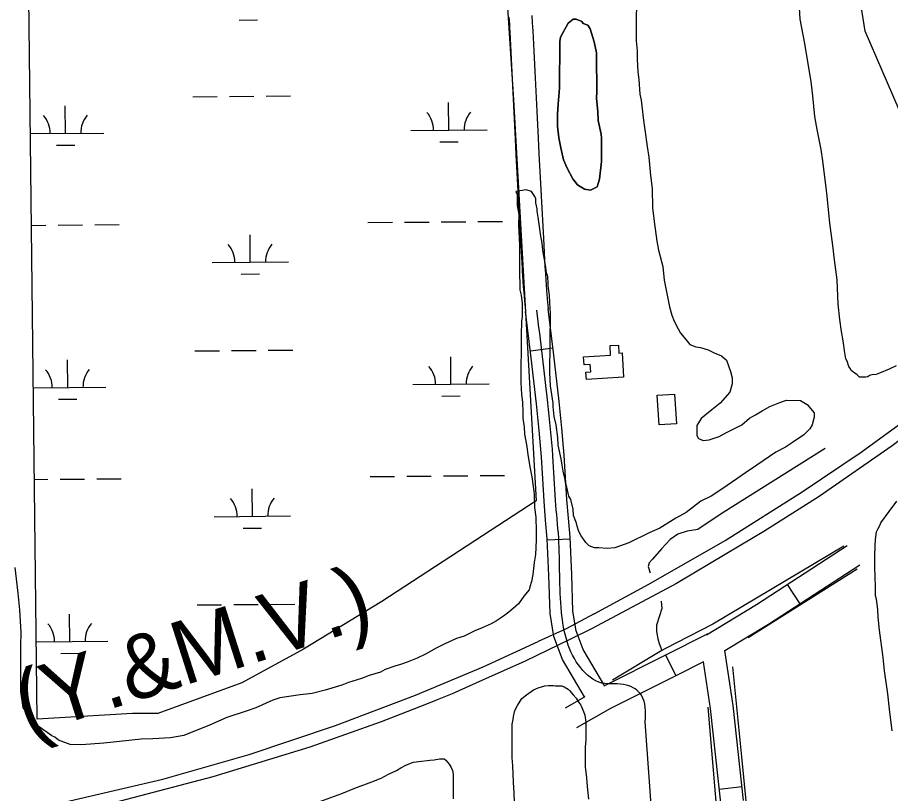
# Model space of a CAD drawing. Extents: x 3567028 to 3605064, y 510945 to 536587.
# Drawn here: x 3594947 to 3596090, y 526748 to 527764 of the extents above; entities that cross this region are included whole.
import ezdxf

# ---------------------------------------------------------------- set-up
doc = ezdxf.new("R2010")
doc.units = 0
for name, color, linetype in [('V-BLDG-OTLN', 7, 'Continuous'), ('V-RAIL-IDEN', 7, 'Continuous'), ('V-RAIL-TRAK', 7, 'Continuous'), ('V-ROAD-CNTR', 7, 'Continuous'), ('V-SITE-VEGE', 7, 'Continuous'), ('V-TOPO-SHOR', 7, 'Continuous'), ('V-WETL-SWMP', 7, 'Continuous')]:
    doc.layers.add(name, color=color, linetype=linetype)

msp = doc.modelspace()

# ---------------------------------------------------------------- linework, layer by layer
at = {"layer": 'V-BLDG-OTLN'}
for points in [[(3595692.1, 527289.9), (3595691.5, 527299.3), (3595697.8, 527299.7), (3595697.2, 527309.2), (3595689.1, 527308.7), (3595688.5, 527319.5), (3595723.8, 527321.6), (3595723.1, 527334.2), (3595734.1, 527334.8), (3595734.7, 527324.3), (3595738.8, 527324.5), (3595740.7, 527292.8)], [(3595787.5, 527230.2), (3595784.7, 527269.1), (3595807.5, 527270.6), (3595810.2, 527231.8)]]:
    msp.add_lwpolyline(points, close=True, dxfattribs=at)
at = {"layer": 'V-RAIL-TRAK'}
for p, q in [((3595702.1, 526982.8), (3595665.7, 526963.2)), ((3595665.7, 526963.2), (3595629.1, 526946.5)), ((3595556.9, 526913.7), (3595629.1, 526946.5)), ((3595468.2, 526876.5), (3595556.9, 526913.7))]:
    msp.add_line(p, q, dxfattribs=at)
for points in [[(3595702.1, 526982.8), (3595774, 527021.7), (3595874, 527078.9), (3595974.6, 527142.6), (3596051.9, 527194.6), (3596130.5, 527251.9), (3596243, 527342.6), (3596323.8, 527411.3)], [(3596334, 527399), (3596265.5, 527340), (3596172.8, 527263.8), (3596092.5, 527202.9), (3595996.7, 527136.7), (3595924.4, 527090.5), (3595876, 527061.7)], [(3595876, 527061.7), (3595809.9, 527022.8), (3595699.7, 526963.7), (3595670.4, 526949.1), (3595611.7, 526921), (3595556.2, 526895.9)], [(3595556.2, 526895.9), (3595516.5, 526878.3), (3595496.6, 526870.5)], [(3594217.4, 526675.7), (3594237.1, 526674.8), (3594277.1, 526673), (3594385.7, 526670.8), (3594514.9, 526673.2), (3594637.4, 526680.9), (3594771.1, 526695.5), (3594877.3, 526710.3), (3594983.8, 526730.6), (3595137.7, 526766.6), (3595250.7, 526798.7), (3595363.8, 526836.6), (3595468.2, 526876.5)], [(3595496.6, 526870.5), (3595482.7, 526864.5), (3595423.5, 526841.6)], [(3595423.5, 526841.6), (3595329.9, 526808.4), (3595202.8, 526769.3), (3595081.6, 526737.6), (3594986.4, 526716.3), (3594885.2, 526697), (3594765.3, 526679.4), (3594664.5, 526667.7), (3594580, 526661.4), (3594512.3, 526657.8), (3594423.4, 526654.7), (3594324.6, 526655.5), (3594236.4, 526659.5), (3594235.4, 526659.5), (3594162.6, 526664.9), (3594086.3, 526672.6), (3593982.5, 526689.5), (3593864.2, 526721), (3593863.1, 526721.3), (3593751, 526745.7)]]:
    msp.add_lwpolyline(points, dxfattribs=at)
at = {"layer": 'V-ROAD-CNTR'}
for p, q in [((3595618.7, 527327.4), (3595648.5, 527331)), ((3595640.9, 527079.6), (3595670.9, 527080.9)), ((3595955.1, 527021.3), (3595971.4, 526996.1)), ((3595809.4, 526902.1), (3595796, 526928.9)), ((3595866, 526753.4), (3595895.9, 526756.7))]:
    msp.add_line(p, q, dxfattribs=at)
for points in [[(3595612.6, 527379.4), (3595611.4, 527393.3), (3595610.6, 527403.7), (3595609.9, 527411.6), (3595609.5, 527417.5), (3595608.9, 527426.4), (3595608.6, 527430.9), (3595608.3, 527435.4), (3595606.3, 527472.6), (3595603.3, 527528.4), (3595600.3, 527584.2), (3595599.3, 527604.3), (3595597.5, 527639.4), (3595594.9, 527692.1), (3595593.6, 527718.4), (3595592.2, 527744.7), (3595592, 527749.8), (3595591.7, 527754.7), (3595591.1, 527764.2)], [(3595642.5, 527381.8), (3595641.3, 527395.7), (3595640.5, 527406.1), (3595639.8, 527413.9), (3595639.4, 527419.7), (3595638.8, 527428.4), (3595638.5, 527432.8), (3595638.3, 527437.1), (3595636.2, 527474.3), (3595633.2, 527530), (3595630.3, 527585.8), (3595629.2, 527605.8), (3595627.5, 527640.9), (3595624.9, 527693.6), (3595623.6, 527720), (3595622.2, 527746.3), (3595621.9, 527751.5), (3595621.6, 527756.6), (3595621, 527766.3)], [(3595689.7, 526874.1), (3595660.6, 526923.3), (3595649.4, 526953), (3595644.5, 526983.5), (3595642.9, 527033), (3595640.8, 527081.2), (3595638.7, 527105.5), (3595636.6, 527130.4), (3595635, 527159.7), (3595633.2, 527188.5), (3595630.1, 527223.1), (3595626.6, 527257.7), (3595619.8, 527318.2), (3595612.4, 527378.7)], [(3595716.1, 526888.3), (3595687.7, 526936.3), (3595678.5, 526960.7), (3595674.5, 526986.4), (3595672.9, 527034.2), (3595670.8, 527083.2), (3595668.6, 527108.1), (3595666.6, 527132.4), (3595664.9, 527161.4), (3595663.1, 527190.8), (3595660, 527225.9), (3595656.4, 527260.9), (3595649.6, 527321.7), (3595642.2, 527382.4)], [(3595849.3, 526955.5), (3595914.6, 526994.9), (3596033.7, 527072.4)], [(3595873.4, 526935), (3595930.5, 526969.5), (3596050, 527047.2)], [(3595851.1, 526956.5), (3595794.6, 526928.2), (3595716, 526888.7)], [(3595897.8, 526738.4), (3595884.4, 526862.8), (3595873.4, 526935)], [(3595868, 526735.5), (3595854.7, 526858.9), (3595845.4, 526920), (3595808.1, 526901.4), (3595723.7, 526859), (3595679.3, 526833.6)], [(3595689.9, 526874.2), (3595664.4, 526859.6)], [(3595898.9, 525043.5), (3595769.1, 526841.7)]]:
    msp.add_lwpolyline(points, dxfattribs=at)
msp.add_spline([(3595769.1, 526841.7), (3595764.1, 526876.3), (3595744.8, 526889.6), (3595712.2, 526892.3), (3595684.6, 526912.2), (3595659.5, 526985), (3595655.8, 527082.2), (3595651.6, 527131.4), (3595648.2, 527189.7), (3595641.5, 527259.3), (3595627.3, 527380.6)], degree=3, dxfattribs=at)
at = {"layer": 'V-SITE-VEGE'}
for points in [[(3595757.9, 527809.7), (3595757.3, 527733), (3595758.7, 527719.8), (3595758.6, 527709), (3595759.3, 527692.7), (3595760.7, 527682.6), (3595762.1, 527663.2), (3595763.6, 527655.4), (3595766.5, 527632.2), (3595768.7, 527616.7), (3595771.6, 527594.9), (3595773.8, 527581), (3595775.9, 527556.9), (3595778.1, 527539.9), (3595778.7, 527514.3), (3595780.8, 527496.4), (3595784.5, 527470.8), (3595786.7, 527459.2), (3595792, 527437.5), (3595794.1, 527419.6), (3595800.8, 527384.7), (3595803.8, 527373.8), (3595806.9, 527366.1), (3595812.2, 527355.9), (3595815.3, 527350.5), (3595822.2, 527341.9), (3595827.5, 527335.7), (3595835.2, 527332.5), (3595841.4, 527331.7), (3595851.5, 527328.5), (3595859.2, 527324.5), (3595869.2, 527320.6), (3595875.4, 527315.1), (3595880.7, 527300.3), (3595882.9, 527291.8), (3595882.9, 527284), (3595879.7, 527273.2), (3595867.2, 527258.6), (3595856.2, 527250.2)], [(3596097.7, 527307.8), (3596088.4, 527303.2), (3596075.9, 527297.9), (3596071.3, 527296.4), (3596065.8, 527295.7), (3596062.7, 527294.9), (3596060.4, 527293.4), (3596058.1, 527292.6), (3596049.6, 527292.7), (3596046.5, 527295.8), (3596043.4, 527298.2), (3596038.8, 527301.3), (3596038, 527303.7), (3596035.7, 527306.8), (3596033.5, 527313.8), (3596031.9, 527316.9), (3596030.4, 527324.6), (3596028.3, 527340.2), (3596026, 527352.6), (3596023.8, 527368.1), (3596021.7, 527388.2), (3596020.4, 527420), (3596016.8, 527446.4), (3596014.6, 527465), (3596011, 527494.5), (3596006.7, 527534.1), (3596004.5, 527551.1), (3596001.6, 527575.9), (3595999.4, 527590.7), (3595994.2, 527617.1), (3595991.2, 527634.1), (3595988.4, 527661.3), (3595986.2, 527679.9), (3595981, 527710.9), (3595978.1, 527729.6), (3595972.2, 527761.4), (3595970.8, 527783.9)], [(3595856.2, 527250.2), (3595842.2, 527238.7), (3595836.7, 527229.4), (3595836.6, 527216.2), (3595838.9, 527212.4), (3595845.1, 527210), (3595852.8, 527210.7), (3595866, 527215.2), (3595874.6, 527219.8), (3595887, 527225.9), (3595895.6, 527230.5), (3595905.7, 527238.9), (3595913.5, 527243.5), (3595922.1, 527248.8), (3595932.2, 527254.2), (3595945.4, 527259.5), (3595954, 527262.5), (3595972.6, 527262.4), (3595981.1, 527256.9), (3595990.3, 527245.9), (3595990.2, 527240.5), (3595987.8, 527230.5), (3595984.7, 527225.1), (3595976.8, 527217.4), (3595962, 527207.4), (3595952.7, 527201.3), (3595940.2, 527194.4), (3595931.7, 527189.1), (3595915.3, 527177.6), (3595900.5, 527167.7), (3595870.9, 527147), (3595855.3, 527137.1), (3595842.1, 527130.2), (3595822.6, 527115.6), (3595809.3, 527108), (3595788.3, 527095), (3595774.3, 527088.9), (3595747.8, 527076), (3595729.2, 527069.2), (3595719.1, 527068.5), (3595708.3, 527069.3), (3595702.8, 527069.4), (3595695.9, 527071.8), (3595691.3, 527076.5), (3595685.1, 527085), (3595682.1, 527090.5), (3595679.8, 527097.5), (3595679.1, 527101.4), (3595675.3, 527111.5), (3595674.6, 527120), (3595671.6, 527132.4), (3595669.3, 527137.1), (3595666.3, 527148.7), (3595664.8, 527154.2), (3595664.1, 527158.8), (3595661.8, 527169.7), (3595660.4, 527177.4), (3595658.9, 527186), (3595655.2, 527203.8), (3595654.5, 527213.9), (3595652.3, 527230.2), (3595650.1, 527241.1), (3595648.6, 527254.3), (3595648.7, 527258.9), (3595645, 527281.4), (3595644.3, 527298.5), (3595645, 527375.9), (3595644.3, 527389.9), (3595643.7, 527400), (3595642.2, 527412.4), (3595642.2, 527415.5), (3595641.5, 527424), (3595640, 527429.5), (3595638.6, 527439.5), (3595634.9, 527458.9), (3595634.2, 527468.2), (3595631.9, 527479.9), (3595631.2, 527486.9), (3595629, 527502.4), (3595627.5, 527510.2), (3595627.6, 527513.2), (3595626.1, 527521), (3595626.1, 527526.4), (3595624.6, 527529.5), (3595620, 527535.8), (3595613.1, 527538.2), (3595599.9, 527536), (3595601.4, 527532.1), (3595601.3, 527517.3), (3595603.5, 527505.7), (3595603.4, 527491.8), (3595604.7, 527466.2), (3595604.4, 527426.7), (3595605, 527415), (3595605, 527407.3), (3595606.5, 527400.3), (3595607.9, 527389.4), (3595607.8, 527371.6), (3595606.9, 527366.2), (3595606.8, 527347.6), (3595606.3, 527285.6)], [(3595606.3, 527285.6), (3595606.9, 527270.1), (3595608.4, 527260), (3595609, 527246.8), (3595609, 527239.1), (3595610.4, 527227.5), (3595611.1, 527218.2), (3595614.1, 527201.9), (3595615.5, 527191), (3595618.5, 527173.2), (3595620.7, 527162.3), (3595623.6, 527139.8), (3595624.2, 527122), (3595625.7, 527109.6), (3595626.3, 527091), (3595626.2, 527079.3), (3595625.3, 527060.7), (3595623.6, 527049.9), (3595622, 527034.4), (3595620.3, 527025.1), (3595617.9, 527018.2), (3595617.1, 527014.3), (3595610.1, 527005.9), (3595603, 526995.8), (3595596, 526989.7), (3595590.5, 526985.1), (3595583.5, 526979.7), (3595574.2, 526973.6), (3595567.2, 526969.8), (3595555.5, 526964.5), (3595546.2, 526960.7), (3595532.2, 526953.8), (3595522.1, 526950.8), (3595505.7, 526943.2), (3595495.6, 526937.9), (3595481.6, 526930.2), (3595470.7, 526924.9), (3595457.5, 526919.6), (3595448.9, 526916.6), (3595441.2, 526914.3), (3595428.7, 526909.8), (3595422.5, 526906.7), (3595407.7, 526902.2), (3595397.6, 526898.4), (3595380.5, 526893.1), (3595372, 526889.3), (3595350.2, 526882.9), (3595333.2, 526878.7), (3595317.3, 526877), (3595290.8, 526872.9), (3595281.4, 526869.9), (3595259.1, 526860), (3595246.7, 526855.3), (3595221.4, 526847), (3595198.5, 526837.1), (3595165, 526823.5), (3595147.4, 526820.6), (3595124.4, 526819.4), (3595109.1, 526818.9), (3595080.9, 526815.9), (3595060.3, 526813.6), (3595030.9, 526811.2), (3595016.2, 526811.8), (3595000.9, 526817.7), (3594996.2, 526821.2), (3594992.1, 526823), (3594975.7, 526834.8), (3594964.5, 526844.8), (3594954.5, 526860.1), (3594951.6, 526881.2), (3594951.6, 526941.2), (3594952.2, 526958.3), (3594950.4, 526988.3), (3594948.1, 527010), (3594944, 527043.5)], [(3596092.4, 526829.9), (3596088.9, 526858.2), (3596086.6, 526878.1), (3596082.5, 526908.1), (3596080.7, 526925.8), (3596076, 526961.6), (3596074.3, 526978.7), (3596073.7, 526988.7), (3596071.9, 527002.2), (3596070.7, 527006.3), (3596070.7, 527019.9), (3596070.2, 527029.8), (3596069.6, 527046.3), (3596069.6, 527058.1), (3596070.2, 527072.2), (3596070.8, 527080.4), (3596071.9, 527090.4), (3596074.3, 527094.5), (3596076.1, 527098.6), (3596077.8, 527102.2), (3596088.4, 527116.9), (3596098.4, 527130.4)], [(3595598.3, 526724.5), (3595597.7, 526748), (3595596.5, 526762.7), (3595595.9, 526783.9), (3595594.8, 526794.5), (3595594.8, 526838.6), (3595596, 526844.4), (3595596.6, 526848.6), (3595598.3, 526856.2), (3595601.9, 526862.7), (3595607.7, 526872.1), (3595613.6, 526876.8), (3595623, 526883.2), (3595628.9, 526886.2), (3595637.7, 526888.5), (3595642.4, 526889.1), (3595648.9, 526889.1), (3595651.8, 526888.5), (3595660.1, 526888.5), (3595663, 526887.3), (3595668.3, 526884.4), (3595670.1, 526882.6), (3595674.8, 526876.8), (3595678.9, 526872.6), (3595682.4, 526866.8), (3595684.8, 526863.2), (3595688.3, 526855), (3595690, 526850.3), (3595691.2, 526840.9), (3595691.2, 526817.9), (3595690.6, 526808.5), (3595690.6, 526782.7), (3595692.4, 526768), (3595693, 526756.8), (3595694.7, 526740.3)], [(3595342.9, 526737.1), (3595371.7, 526747.7), (3595388.8, 526754.8), (3595411.1, 526763), (3595423.5, 526767.7), (3595432.9, 526773), (3595443.4, 526777.7), (3595449.3, 526781.2), (3595455.8, 526784.7), (3595459.3, 526785.9), (3595462.9, 526787.7), (3595465.8, 526788.8), (3595472.8, 526789.4), (3595487, 526791.2), (3595492.8, 526791.8), (3595499.9, 526792.9), (3595505.8, 526792.9), (3595508.1, 526791.2), (3595512.2, 526785.9), (3595515.2, 526781.8), (3595516.9, 526777.6), (3595517.5, 526772.9), (3595517.5, 526740.6)]]:
    msp.add_lwpolyline(points, dxfattribs=at)
for points in [[(3595705.2, 527713.3), (3595705.6, 527666.8), (3595705.5, 527657.5), (3595706.9, 527640.4), (3595707.6, 527628.8), (3595711.3, 527610.9), (3595712, 527605.5), (3595711.8, 527575.3), (3595709.3, 527552.1), (3595706.1, 527542), (3595697.5, 527537.4), (3595689.8, 527539.1), (3595680.5, 527544.6), (3595674.4, 527552.4), (3595666.8, 527566.4), (3595662.2, 527577.3), (3595658.5, 527592.8), (3595656.2, 527606), (3595654.1, 527621.5), (3595654.2, 527637), (3595655.1, 527650.2), (3595656.8, 527671.1), (3595657.3, 527732.3), (3595658.1, 527737.7), (3595668.4, 527756.2), (3595674.6, 527761.6), (3595678.5, 527761.6), (3595686.2, 527758.4), (3595687.7, 527756), (3595693.9, 527753.7), (3595697, 527749), (3595702.3, 527731.9), (3595705.2, 527717.2)], [(3595705.2, 527713.3), (3595705.2, 527717.2), (3595702.3, 527731.9), (3595697, 527749), (3595693.9, 527753.7), (3595687.7, 527756), (3595686.2, 527758.4), (3595678.5, 527761.6), (3595674.6, 527761.6), (3595668.4, 527756.2), (3595658.1, 527737.7), (3595657.3, 527732.3), (3595656.8, 527671.1), (3595655.1, 527650.2), (3595654.2, 527637), (3595654.1, 527621.5), (3595656.2, 527606), (3595658.5, 527592.8), (3595662.2, 527577.3), (3595666.8, 527566.4), (3595674.4, 527552.4), (3595680.5, 527544.6), (3595689.8, 527539.1), (3595697.5, 527537.4), (3595706.1, 527542), (3595709.3, 527552.1), (3595711.8, 527575.3), (3595712, 527605.5), (3595711.3, 527610.9), (3595707.6, 527628.8), (3595706.9, 527640.4), (3595705.5, 527657.5), (3595705.6, 527666.8)]]:
    msp.add_lwpolyline(points, close=True, dxfattribs=at)
at = {"layer": 'V-TOPO-SHOR'}
msp.add_line((3596046.8, 527041.4), (3595903.8, 526951.3), dxfattribs=at)
for points in [[(3596004.7, 527199.2), (3595868.6, 527113.8), (3595838, 527093.5), (3595824.2, 527091.1), (3595811.6, 527087.3), (3595801.6, 527080), (3595790.6, 527068), (3595778.6, 527054.6), (3595774.1, 527049.5), (3595773.1, 527044.7), (3595775.4, 527036.7)], [(3596029.1, 527071.7), (3595857.8, 526969.2), (3595794.6, 526937)], [(3595790, 526999.3), (3595790.9, 526990), (3595787.6, 526980.4), (3595783.7, 526967.9), (3595783.9, 526959.6), (3595785.8, 526950.3), (3595787.3, 526944.2), (3595791, 526934.9)], [(3595794.6, 526937), (3595791, 526934.9), (3595726.3, 526896.2)], [(3595917.2, 526578.5), (3595895.8, 526795.6), (3595884, 526913.5)], [(3595850.9, 526860.8), (3595874.7, 526582.1), (3595893.1, 526391.4)]]:
    msp.add_lwpolyline(points, dxfattribs=at)
at = {"layer": 'V-WETL-SWMP'}
for p, q in [((3596057.3, 527745.7), (3595923.4, 528584.1)), ((3595556.5, 528264.9), (3595596.8, 527655.8)), ((3594973, 526844.8), (3594962, 527798.9)), ((3595237.3, 527760.3), (3595261.3, 527760.5)), ((3596101.4, 527642.9), (3596057.3, 527745.7)), ((3595176.8, 527659.8), (3595208.8, 527660.1)), ((3595224.8, 527660.2), (3595256.7, 527660.5)), ((3595272.7, 527660.6), (3595304.7, 527660.9)), ((3595596.8, 527655.8), (3595626.2, 527131)), ((3595010.1, 527612), (3595009.8, 527648)), ((3595512, 527616.2), (3595511.7, 527652.2)), ((3594964.2, 527611.6), (3595060.1, 527612.4)), ((3595462, 527615.8), (3595562, 527616.6)), ((3594998.2, 527596.4), (3595022.2, 527596.6)), ((3595500.1, 527600.7), (3595524.1, 527600.9)), ((3595406.1, 527495.2), (3595438.1, 527495.5)), ((3595454.1, 527495.6), (3595486.1, 527495.9)), ((3595502.1, 527496), (3595534.1, 527496.3)), ((3595550.1, 527496.5), (3595582.1, 527496.7)), ((3594965.6, 527491.5), (3594984.3, 527491.7)), ((3595000.3, 527491.8), (3595032.3, 527492.1)), ((3595048.3, 527492.2), (3595080.3, 527492.5)), ((3595252, 527443.2), (3595251.7, 527479.2)), ((3595202, 527442.8), (3595302, 527443.6)), ((3595240.1, 527427.7), (3595264.1, 527427.9)), ((3595179.6, 527327.1), (3595211.6, 527327.4)), ((3595227.6, 527327.5), (3595259.6, 527327.8)), ((3595275.6, 527328), (3595307.6, 527328.2)), ((3595012.9, 527279.3), (3595012.6, 527315.3)), ((3595514.8, 527283.5), (3595514.5, 527319.5)), ((3594968, 527278.9), (3595062.9, 527279.7)), ((3595464.8, 527283.1), (3595564.8, 527284)), ((3595502.9, 527268), (3595526.9, 527268.2)), ((3595001, 527263.8), (3595025, 527264)), ((3595409, 527162.6), (3595441, 527162.8)), ((3595457, 527163), (3595489, 527163.2)), ((3595505, 527163.4), (3595537, 527163.7)), ((3595553, 527163.8), (3595584.9, 527164.1)), ((3594969.4, 527158.9), (3594987.1, 527159)), ((3595003.1, 527159.1), (3595035.1, 527159.4)), ((3595051.1, 527159.6), (3595083.1, 527159.8)), ((3595254.8, 527110.5), (3595254.5, 527146.5)), ((3595626.2, 527131), (3595424.4, 526998.9)), ((3595204.8, 527110.1), (3595304.8, 527111)), ((3595242.9, 527095), (3595266.9, 527095.2)), ((3595182.4, 526994.5), (3595214.4, 526994.8)), ((3595230.4, 526994.9), (3595262.4, 526995.2)), ((3595278.4, 526995.3), (3595310.4, 526995.6)), ((3595424.4, 526998.9), (3595321.6, 526936.6)), ((3595015.7, 526946.6), (3595015.4, 526982.6)), ((3594971.9, 526946.3), (3595065.7, 526947.1)), ((3595321.6, 526936.6), (3595240.9, 526892.5)), ((3595003.8, 526931.1), (3595027.8, 526931.3)), ((3595240.9, 526892.5), (3595130.8, 526852.2)), ((3595097.8, 526852.2), (3594973, 526844.8)), ((3595130.8, 526852.2), (3595097.8, 526852.2))]:
    msp.add_line(p, q, dxfattribs=at)
for centre, start, end in [((3594954.8, 527612), 359.7115, 41.2552), ((3595065.3, 527612.9), 139.7115, 181.2552), ((3595456.7, 527616.2), 359.7115, 41.2552), ((3595567.2, 527617.1), 139.7115, 181.2552), ((3595196.7, 527443.2), 359.7115, 41.2552), ((3595307.2, 527444.1), 139.7115, 181.2552), ((3594957.6, 527279.3), 359.7115, 41.2552), ((3595068.1, 527280.2), 139.7115, 181.2552), ((3595459.5, 527283.5), 359.7115, 41.2552), ((3595570, 527284.5), 139.7115, 181.2552), ((3595199.6, 527110.5), 359.7115, 41.2552), ((3595310, 527111.5), 139.7115, 181.2552), ((3594960.5, 526946.7), 359.7115, 41.2552), ((3595070.9, 526947.6), 139.7115, 181.2552)]:
    msp.add_arc(centre, 35.2, start, end, dxfattribs=at)

# ---------------------------------------------------------------- texts
at = {"layer": 'V-RAIL-IDEN'}
msp.add_text('(Y.&M.V.)', height=83, rotation=17.7521, dxfattribs=at).set_placement((3594959.3, 526822.8))

doc.saveas('drawing.dxf')
